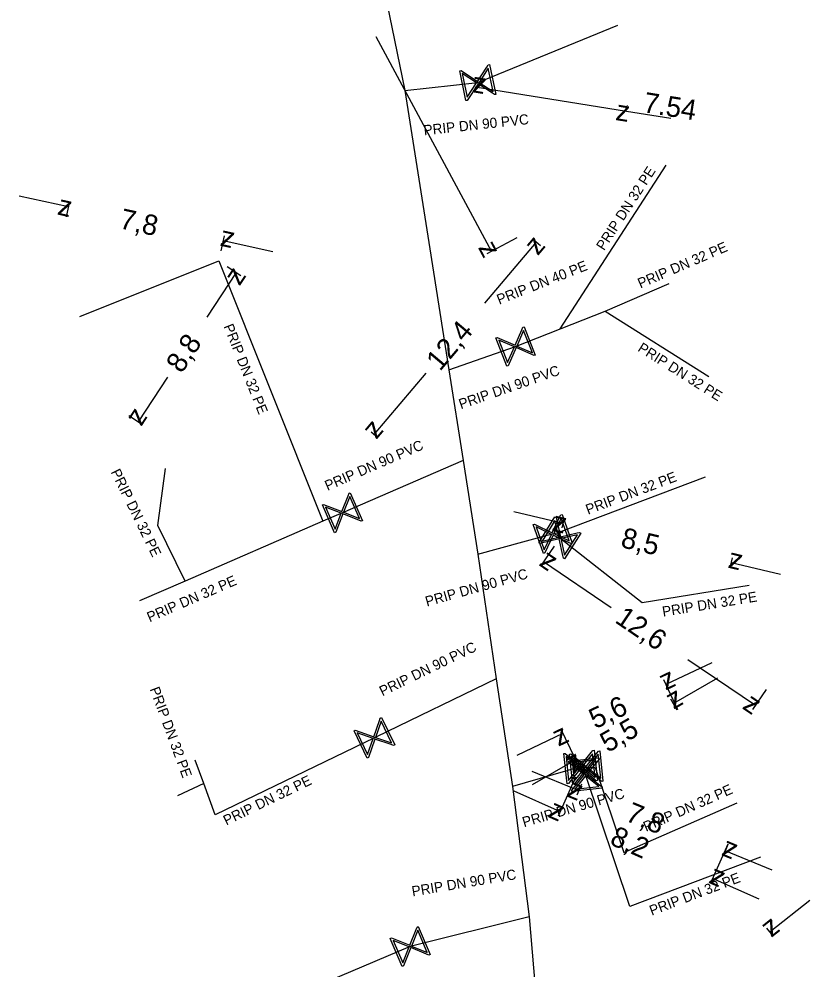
# Model space of a CAD drawing. Extents: x -643544 to -637295, y -1119190 to -1111715.
# Drawn here: x -641527.27 to -641488.33, y -1113071.75 to -1113024.95 of the extents above; entities that cross this region are included whole.
import ezdxf

# ---------------------------------------------------------------- set-up
doc = ezdxf.new("R2010")
doc.units = 0
for name, color, linetype in [('VP Kótování', 7, 'Continuous'), ('VP Popis přípojky', 7, 'Continuous'), ('VP Přípojka', 7, 'Continuous'), ('VP Řad', 7, 'Continuous'), ('VP Šoupě', 7, 'Continuous')]:
    doc.layers.add(name, color=color, linetype=linetype)

msp = doc.modelspace()

# ---------------------------------------------------------------- linework, layer by layer
at = {"layer": 'VP Kótování'}
for points in [[(-641509.702, -1113025.814), (-641504.014, -1113036.407)], [(-641504.766, -1113028.037), (-641504.763, -1113028.014)], [(-641497.366, -1113029.507), (-641504.81, -1113028.31)], [(-641495.186, -1113029.858), (-641497.366, -1113029.507)], [(-641497.322, -1113029.234), (-641497.319, -1113029.211)], [(-641527.273, -1113033.653), (-641524.832, -1113034.192)], [(-641524.942, -1113034.692), (-641524.778, -1113033.948)], [(-641517.326, -1113036.376), (-641517.162, -1113035.633)], [(-641502.76, -1113035.733), (-641504.234, -1113036.525)], [(-641514.775, -1113036.417), (-641517.216, -1113035.877)], [(-641504.342, -1113038.953), (-641501.796, -1113035.938)], [(-641501.937, -1113035.819), (-641501.605, -1113036.1)], [(-641518.01, -1113039.638), (-641516.56, -1113037.441)], [(-641517.017, -1113037.14), (-641516.352, -1113037.579)], [(-641519.957, -1113042.59), (-641521.406, -1113044.786)], [(-641507.251, -1113042.397), (-641509.797, -1113045.412)], [(-641521.863, -1113044.485), (-641521.198, -1113044.924)], [(-641509.938, -1113045.293), (-641509.606, -1113045.573)], [(-641502.911, -1113049.205), (-641500.478, -1113049.781)], [(-641500.535, -1113050.023), (-641500.421, -1113049.538)], [(-641500.931, -1113050.923), (-641501.592, -1113051.901)], [(-641492.265, -1113051.983), (-641492.15, -1113051.499)], [(-641498.12, -1113053.948), (-641501.452, -1113051.694)], [(-641489.775, -1113052.319), (-641492.207, -1113051.742)], [(-641493.168, -1113056.66), (-641495.426, -1113057.733)], [(-641494.349, -1113056.5), (-641491.016, -1113058.754)], [(-641494.835, -1113058.978), (-641495.534, -1113057.507)], [(-641492.888, -1113057.427), (-641495.055, -1113058.673)], [(-641490.495, -1113057.984), (-641491.156, -1113058.961)], [(-641494.869, -1113058.997), (-641495.18, -1113058.456)], [(-641499.893, -1113061.382), (-641500.592, -1113059.91)], [(-641502.743, -1113061.209), (-641500.484, -1113060.136)], [(-641501.99, -1113062.661), (-641499.823, -1113061.415)], [(-641499.637, -1113061.738), (-641499.948, -1113061.198)], [(-641502.022, -1113062.001), (-641499.711, -1113062.954)], [(-641499.88, -1113062.291), (-641500.729, -1113064.21)], [(-641499.579, -1113062.634), (-641499.806, -1113063.186)], [(-641502.914, -1113062.971), (-641500.628, -1113063.981)], [(-641492.38, -1113065.605), (-641493.228, -1113067.525)], [(-641492.369, -1113065.61), (-641492.596, -1113066.162)], [(-641490.19, -1113066.885), (-641492.501, -1113065.931)], [(-641490.841, -1113068.307), (-641493.127, -1113067.296)], [(-641488.331, -1113068.375), (-641490.294, -1113069.923)], [(-641490.22, -1113070.017), (-641490.449, -1113069.727)]]:
    msp.add_lwpolyline(points, dxfattribs=at)
at = {"layer": 'VP Přípojka'}
for points in [[(-641504.688, -1113028.083), (-641497.794, -1113025.26)], [(-641508.276, -1113028.47), (-641504.688, -1113028.083)], [(-641500.624, -1113040.214), (-641495.404, -1113032.149)], [(-641524.284, -1113039.613), (-641517.434, -1113036.864), (-641512.319, -1113049.694)], [(-641498.422, -1113039.346), (-641495.256, -1113037.983)], [(-641502.825, -1113041.082), (-641498.422, -1113039.346)], [(-641498.422, -1113039.346), (-641493.315, -1113042.565)], [(-641506.115, -1113042.229), (-641502.825, -1113041.082)], [(-641505.413, -1113046.699), (-641511.35, -1113049.274)], [(-641519.097, -1113052.634), (-641520.431, -1113049.905), (-641520.056, -1113047.086)], [(-641500.721, -1113050.249), (-641493.473, -1113047.502)], [(-641511.35, -1113049.274), (-641512.319, -1113049.694), (-641519.097, -1113052.634), (-641521.347, -1113053.61)], [(-641504.682, -1113051.305), (-641501.275, -1113050.378), (-641500.721, -1113050.249)], [(-641500.721, -1113050.249), (-641500.651, -1113050.509), (-641496.587, -1113053.699), (-641491.322, -1113052.845)], [(-641503.777, -1113057.454), (-641509.675, -1113060.312)], [(-641509.675, -1113060.312), (-641509.778, -1113060.362), (-641517.615, -1113064.16), (-641518.18, -1113062.61), (-641519.475, -1113063.215)], [(-641518.18, -1113062.61), (-641518.605, -1113061.46)], [(-641499.632, -1113061.787), (-641502.983, -1113062.763)], [(-641499.632, -1113061.787), (-641499.346, -1113061.828), (-641498.906, -1113061.826), (-641497.492, -1113066), (-641491.924, -1113063.555)], [(-641490.774, -1113066.233), (-641497.197, -1113068.675), (-641499.388, -1113062.172), (-641499.632, -1113061.787)], [(-641502.164, -1113069.176), (-641508.013, -1113070.638)], [(-641508.013, -1113070.638), (-641518.457, -1113075.063)]]:
    msp.add_lwpolyline(points, dxfattribs=at)
at = {"layer": 'VP Řad'}
msp.add_lwpolyline([(-641510.048, -1113019.812), (-641508.276, -1113028.47), (-641507.049, -1113036.279), (-641506.115, -1113042.229), (-641505.413, -1113046.699), (-641504.682, -1113051.305), (-641503.777, -1113057.454), (-641502.983, -1113062.763), (-641502.164, -1113069.176), (-641501.497, -1113076.909), (-641501.009, -1113082.902)], dxfattribs=at)
at = {"layer": 'VP Šoupě'}
for points in [[(-641504.109, -1113027.195), (-641503.799, -1113028.662), (-641503.864, -1113028.676), (-641503.969, -1113028.603), (-641504.674, -1113028.145), (-641505.203, -1113028.959), (-641505.267, -1113028.972), (-641505.577, -1113027.505), (-641505.512, -1113027.491), (-641504.699, -1113028.023), (-641504.242, -1113027.319), (-641504.174, -1113027.208), (-641504.109, -1113027.195)], [(-641505.207, -1113028.804), (-641504.747, -1113028.097), (-641505.453, -1113027.639), (-641505.207, -1113028.804)], [(-641504.168, -1113027.368), (-641504.626, -1113028.071), (-641503.924, -1113028.527), (-641504.168, -1113027.368)], [(-641502.403, -1113040.11), (-641501.853, -1113041.505), (-641501.914, -1113041.529), (-641502.03, -1113041.474), (-641502.801, -1113041.14), (-641503.187, -1113042.031), (-641503.248, -1113042.055), (-641503.798, -1113040.66), (-641503.737, -1113040.636), (-641502.847, -1113041.025), (-641502.513, -1113040.254), (-641502.464, -1113040.134), (-641502.403, -1113040.11)], [(-641502.432, -1113040.29), (-641502.766, -1113041.06), (-641501.998, -1113041.392), (-641502.432, -1113040.29)], [(-641503.217, -1113041.879), (-641502.882, -1113041.105), (-641503.654, -1113040.771), (-641503.217, -1113041.879)], [(-641510.961, -1113048.288), (-641510.364, -1113049.665), (-641510.425, -1113049.691), (-641510.543, -1113049.64), (-641511.324, -1113049.332), (-641511.68, -1113050.235), (-641511.74, -1113050.261), (-641512.337, -1113048.885), (-641512.277, -1113048.859), (-641511.374, -1113049.218), (-641511.066, -1113048.436), (-641511.022, -1113048.315), (-641510.961, -1113048.288)], [(-641510.984, -1113048.47), (-641511.292, -1113049.25), (-641510.513, -1113049.557), (-641510.984, -1113048.47)], [(-641511.715, -1113050.084), (-641511.406, -1113049.3), (-641512.189, -1113048.992), (-641511.715, -1113050.084)], [(-641500.54, -1113049.357), (-641500.041, -1113050.771), (-641500.103, -1113050.793), (-641500.217, -1113050.734), (-641500.976, -1113050.373), (-641501.393, -1113051.249), (-641501.455, -1113051.271), (-641501.955, -1113049.856), (-641501.893, -1113049.834), (-641501.017, -1113050.255), (-641500.656, -1113049.497), (-641500.603, -1113049.379), (-641500.54, -1113049.357)], [(-641499.617, -1113050.272), (-641500.414, -1113051.543), (-641500.47, -1113051.508), (-641500.494, -1113051.382), (-641500.683, -1113050.563), (-641501.629, -1113050.781), (-641501.685, -1113050.746), (-641500.887, -1113049.475), (-641500.832, -1113049.51), (-641500.617, -1113050.458), (-641499.798, -1113050.269), (-641499.673, -1113050.237), (-641499.617, -1113050.272)], [(-641501.524, -1113050.667), (-641500.703, -1113050.477), (-641500.891, -1113049.658), (-641501.524, -1113050.667)], [(-641500.576, -1113049.536), (-641500.938, -1113050.293), (-641500.182, -1113050.653), (-641500.576, -1113049.536)], [(-641501.418, -1113051.096), (-641501.055, -1113050.335), (-641501.814, -1113049.973), (-641501.418, -1113051.096)], [(-641499.78, -1113050.356), (-641500.597, -1113050.544), (-641500.409, -1113051.359), (-641499.78, -1113050.356)], [(-641509.431, -1113059.36), (-641508.776, -1113060.71), (-641508.836, -1113060.739), (-641508.956, -1113060.693), (-641509.75, -1113060.418), (-641510.067, -1113061.335), (-641510.126, -1113061.364), (-641510.78, -1113060.014), (-641510.721, -1113059.985), (-641509.804, -1113060.306), (-641509.529, -1113059.512), (-641509.49, -1113059.389), (-641509.431, -1113059.36)], [(-641509.446, -1113059.543), (-641509.721, -1113060.335), (-641508.93, -1113060.608), (-641509.446, -1113059.543)], [(-641510.108, -1113061.186), (-641509.833, -1113060.389), (-641510.628, -1113060.114), (-641510.108, -1113061.186)], [(-641498.956, -1113060.974), (-641498.799, -1113062.466), (-641498.864, -1113062.473), (-641498.961, -1113062.388), (-641499.615, -1113061.861), (-641500.225, -1113062.616), (-641500.29, -1113062.623), (-641500.448, -1113061.131), (-641500.382, -1113061.124), (-641499.628, -1113061.737), (-641499.101, -1113061.083), (-641499.022, -1113060.981), (-641498.956, -1113060.974)], [(-641498.679, -1113061.003), (-641498.522, -1113062.495), (-641498.587, -1113062.502), (-641498.685, -1113062.418), (-641499.338, -1113061.89), (-641499.948, -1113062.646), (-641500.014, -1113062.653), (-641500.171, -1113061.161), (-641500.106, -1113061.154), (-641499.351, -1113061.767), (-641498.824, -1113061.113), (-641498.745, -1113061.01), (-641498.679, -1113061.003)], [(-641500.213, -1113062.462), (-641499.684, -1113061.806), (-641500.338, -1113061.277), (-641500.213, -1113062.462)], [(-641498.563, -1113062.839), (-641500.055, -1113062.996), (-641500.062, -1113062.931), (-641499.978, -1113062.834), (-641499.45, -1113062.18), (-641500.206, -1113061.57), (-641500.212, -1113061.505), (-641498.721, -1113061.347), (-641498.714, -1113061.413), (-641499.327, -1113062.167), (-641498.673, -1113062.694), (-641498.57, -1113062.773), (-641498.563, -1113062.839)], [(-641499.936, -1113062.491), (-641499.407, -1113061.835), (-641500.061, -1113061.307), (-641499.936, -1113062.491)], [(-641500.051, -1113061.582), (-641499.395, -1113062.111), (-641498.867, -1113061.457), (-641500.051, -1113061.582)], [(-641499.033, -1113061.14), (-641499.56, -1113061.792), (-641498.908, -1113062.318), (-641499.033, -1113061.14)], [(-641498.756, -1113061.17), (-641499.283, -1113061.822), (-641498.632, -1113062.348), (-641498.756, -1113061.17)], [(-641498.73, -1113062.762), (-641499.382, -1113062.235), (-641499.908, -1113062.887), (-641498.73, -1113062.762)], [(-641507.615, -1113069.655), (-641507.03, -1113071.036), (-641507.091, -1113071.061), (-641507.208, -1113071.009), (-641507.987, -1113070.695), (-641508.35, -1113071.595), (-641508.411, -1113071.621), (-641508.996, -1113070.24), (-641508.935, -1113070.214), (-641508.036, -1113070.58), (-641507.721, -1113069.801), (-641507.676, -1113069.68), (-641507.615, -1113069.655)], [(-641507.64, -1113069.836), (-641507.954, -1113070.613), (-641507.178, -1113070.927), (-641507.64, -1113069.836)], [(-641508.384, -1113071.444), (-641508.069, -1113070.662), (-641508.849, -1113070.347), (-641508.384, -1113071.444)]]:
    msp.add_lwpolyline(points, dxfattribs=at)

# ---------------------------------------------------------------- texts
at = {"layer": 'VP Kótování'}
for s, rotation, p in [('z', 170.865, (-641504.237, -1113027.896)), ('7.54', 350.865, (-641496.578, -1113029.533)), ('z', 350.865, (-641497.939, -1113029.922)), ('z', 347.5283, (-641525.428, -1113034.573)), ('7,8', 347.5283, (-641522.37, -1113035.249)), ('z', 167.5283, (-641516.619, -1113035.497)), ('z', 49.8162, (-641501.737, -1113036.643)), ('z', 298.2365, (-641504.691, -1113036.203)), ('z', 56.5867, (-641516.418, -1113038.134)), ('12,4', 49.8162, (-641506.546, -1113042.337)), ('8,8', 56.5867, (-641519.264, -1113042.448)), ('z', 236.5867, (-641521.548, -1113044.094)), ('z', 229.8162, (-641509.856, -1113044.707)), ('z', 346.6625, (-641501.08, -1113050.153)), ('8,5', 346.6625, (-641497.694, -1113050.955)), ('z', 145.9177, (-641500.758, -1113051.56)), ('z', 166.6625, (-641491.606, -1113051.371)), ('12,6', 325.9177, (-641497.986, -1113054.643)), ('z', 205.413, (-641495.189, -1113057.067)), ('z', 209.9013, (-641494.871, -1113057.99)), ('5,6', 25.413, (-641498.907, -1113059.94)), ('z', 325.9177, (-641491.711, -1113058.888)), ('5,5', 29.9013, (-641498.291, -1113061.111)), ('z', 25.413, (-641500.722, -1113060.802)), ('z', 29.9013, (-641500.007, -1113062.098)), ('z', 337.5694, (-641500.364, -1113063.226)), ('z', 336.1561, (-641501.287, -1113064.237)), ('7,8', 337.5694, (-641497.469, -1113064.421)), ('8,2', 336.1561, (-641498.24, -1113065.583)), ('z', 157.5694, (-641491.848, -1113065.659)), ('z', 156.1561, (-641492.468, -1113067.041)), ('z', 218.269, (-641490.211, -1113069.221))]:
    msp.add_text(s, height=1, rotation=rotation, dxfattribs=at).set_placement(p)
at = {"layer": 'VP Popis přípojky'}
for s, rotation, p in [('PRIP DN 90 PVC', 6.1561, (-641507.326, -1113030.682)), ('PRIP DN 32 PE', 57.0877, (-641498.471, -1113036.391)), ('PRIP DN 32 PE', 23.2998, (-641496.681, -1113038.23)), ('PRIP DN 40 PE', 21.5149, (-641503.632, -1113039.027)), ('PRIP DN 32 PE', 291.7367, (-641517.211, -1113040.087)), ('PRIP DN 32 PE', 327.7818, (-641496.849, -1113041.279)), ('PRIP DN 90 PVC', 19.2202, (-641505.518, -1113044.177)), ('PRIP DN 90 PVC', 23.4474, (-641512.087, -1113048.196)), ('PRIP DN 32 PE', 296.0549, (-641522.767, -1113047.263)), ('PRIP DN 32 PE', 20.7567, (-641499.26, -1113049.372)), ('PRIP DN 90 PVC', 15.6645, (-641507.192, -1113053.898)), ('PRIP DN 32 PE', 23.4478, (-641520.841, -1113054.674)), ('PRIP DN 32 PE', 9.2076, (-641495.563, -1113054.394)), ('PRIP DN 90 PVC', 25.8542, (-641509.381, -1113058.322)), ('PRIP DN 32 PE', 290.2948, (-641520.847, -1113057.956)), ('PRIP DN 32 PE', 25.8565, (-641517.065, -1113064.685)), ('PRIP DN 90 PVC', 16.2385, (-641502.412, -1113064.766)), ('PRIP DN 32 PE', 23.9826, (-641496.402, -1113064.995)), ('PRIP DN 90 PVC', 9.4598, (-641507.894, -1113068.173)), ('PRIP DN 32 PE', 20.8141, (-641496.123, -1113069.124))]:
    msp.add_text(s, height=0.5, rotation=rotation, dxfattribs=at).set_placement(p)

doc.saveas('drawing.dxf')
